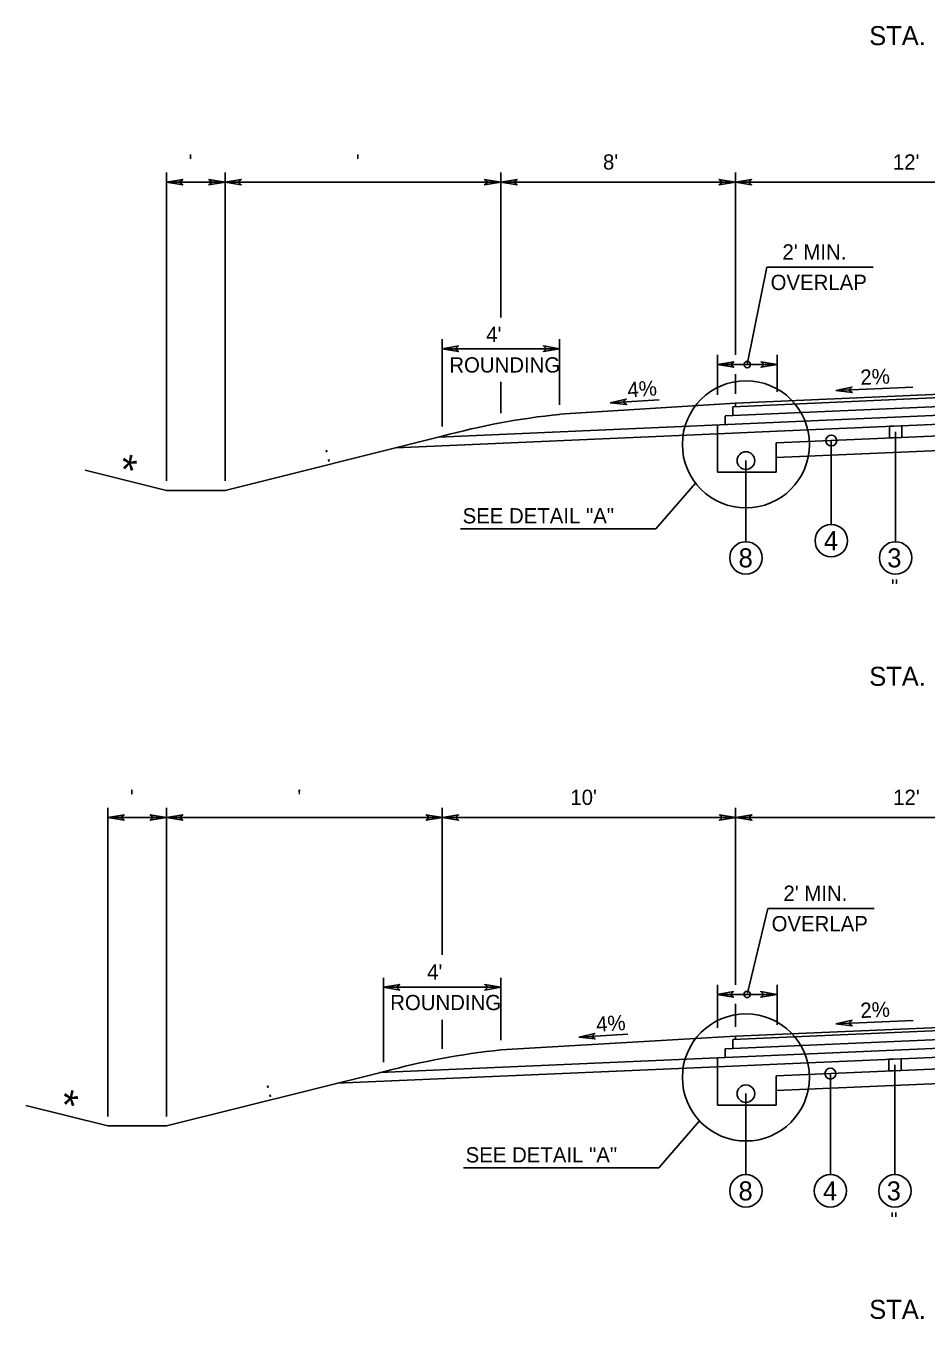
# Model space of a CAD drawing. Extents: x -540 to 1231, y -564 to 421.
# Drawn here: x 186.2 to 268.9, y 58.8 to 177.6 of the extents above; entities that cross this region are included whole.
import ezdxf

# ---------------------------------------------------------------- set-up
doc = ezdxf.new("R2010")
doc.units = 0
doc.layers.add('1', color=7, linetype='Continuous')
doc.layers.add('Des_ Drain_ Ftrs', color=7, linetype='Continuous')

msp = doc.modelspace()

# ---------------------------------------------------------------- linework, layer by layer
at = {"layer": '1'}
for p, q in [((199.12, 135.79), (199.12, 164.12)), ((204.51, 135.79), (204.51, 164.12)), ((229.83, 150.81), (229.83, 164.12)), ((251.38, 147.36), (251.38, 164.12)), ((204.51, 163.24), (199.12, 163.24)), ((229.83, 163.24), (204.51, 163.24)), ((251.38, 163.24), (229.83, 163.24)), ((283.71, 163.24), (251.38, 163.24)), ((252.48, 146.48), (254.28, 155.43)), ((264.05, 155.43), (254.28, 155.43)), ((224.45, 140.78), (224.45, 148.82)), ((235.23, 142.79), (235.23, 148.82)), ((235.23, 147.94), (224.45, 147.94)), ((249.74, 143.7), (249.74, 147.36)), ((255.23, 143.97), (255.23, 147.36)), ((255.23, 146.48), (249.74, 146.48)), ((251.38, 143.8), (251.38, 145.6)), ((229.83, 142.01), (229.83, 144.88)), ((251.14, 142.61), (283.71, 144.04)), ((251.38, 142.92), (283.71, 144.34)), ((267.7, 144.4), (260.62, 144.09)), ((235.23, 141.91), (251.38, 142.92)), ((239.88, 142.97), (244.37, 143.25)), ((250.44, 141.77), (283.71, 143.23)), ((251.14, 142.6), (251.14, 141.8)), ((251.38, 142.62), (251.38, 142.92)), ((224.11, 139.82), (283.71, 142.42)), ((250.44, 141.75), (250.44, 140.97)), ((255.22, 140.36), (283.71, 141.61)), ((249.74, 140.94), (249.74, 140.13)), ((249.74, 140.13), (255.22, 140.36)), ((255.12, 139.28), (283.71, 140.53)), ((266.1, 140.3), (266.1, 130.21)), ((224.45, 139.9), (204.51, 134.91)), ((220.19, 138.83), (249.74, 140.13)), ((249.74, 136.59), (249.74, 140.13)), ((255.12, 136.59), (255.12, 139.28)), ((255.12, 137.93), (283.71, 139.18)), ((260.19, 139.5), (260.19, 131.79)), ((191.64, 136.78), (199.12, 134.91)), ((252.35, 137.66), (252.35, 130.21)), ((244.07, 131.38), (247.72, 135.6)), ((255.12, 136.59), (249.74, 136.59)), ((204.51, 134.91), (199.12, 134.91)), ((226.14, 131.38), (244.07, 131.38)), ((193.73, 77.42), (193.73, 105.75)), ((199.12, 77.42), (199.12, 105.75)), ((224.44, 92.25), (224.44, 105.75)), ((251.38, 89.51), (251.38, 105.75)), ((199.12, 104.87), (193.73, 104.87)), ((224.47, 104.87), (199.12, 104.87)), ((251.41, 104.87), (224.47, 104.87)), ((283.74, 104.87), (251.41, 104.87)), ((252.5, 88.74), (254.37, 96.52)), ((264.14, 96.52), (254.37, 96.52)), ((219.06, 82.4), (219.06, 90.16)), ((229.84, 89.28), (219.06, 89.28)), ((229.84, 84.41), (229.84, 90.16)), ((249.74, 85.56), (249.74, 89.51)), ((255.22, 85.83), (255.22, 89.51)), ((255.2, 88.63), (249.72, 88.63)), ((251.38, 85.66), (251.38, 87.75)), ((224.44, 83.63), (224.44, 86.3)), ((251.14, 84.47), (283.71, 85.89)), ((251.38, 84.78), (283.71, 86.19)), ((267.71, 86.24), (260.62, 85.93)), ((229.84, 83.53), (251.38, 84.78)), ((237, 84.7), (241.49, 84.96)), ((250.43, 83.63), (283.71, 85.08)), ((251.14, 84.47), (251.14, 83.66)), ((251.38, 84.48), (251.38, 84.78)), ((218.73, 81.44), (283.71, 84.27)), ((250.44, 83.63), (250.44, 82.82)), ((255.22, 82.22), (283.71, 83.46)), ((214.8, 80.46), (249.73, 81.98)), ((249.73, 82.79), (249.73, 81.98)), ((249.73, 81.98), (255.22, 82.22)), ((249.73, 78.44), (249.73, 81.98)), ((255.12, 81.14), (283.71, 82.39)), ((266.04, 82.15), (266.04, 72.06)), ((219.06, 81.52), (199.12, 76.54)), ((255.12, 78.44), (255.12, 81.14)), ((255.12, 79.79), (283.71, 81.04)), ((260.11, 81.35), (260.11, 72.06)), ((186.2, 78.42), (193.73, 76.54)), ((255.12, 78.44), (249.73, 78.44)), ((252.35, 79.51), (252.35, 72.06)), ((199.12, 76.54), (193.73, 76.54)), ((244.35, 72.69), (248.09, 77.01)), ((226.41, 72.69), (244.35, 72.69))]:
    msp.add_line(p, q, dxfattribs=at)
for points in [[(265.53, 140.81), (266.67, 140.86), (266.67, 139.79), (265.53, 139.74)], [(265.47, 82.67), (266.62, 82.72), (266.62, 81.64), (265.47, 81.59)]]:
    msp.add_lwpolyline(points, close=True, dxfattribs=at)
for centre, radius in [((252.48, 146.48), 0.3), ((252.35, 139.15), 5.84), ((260.19, 139.5), 0.5), ((252.35, 137.66), 0.808), ((260.19, 130.3), 1.49), ((252.35, 128.72), 1.49), ((266.1, 128.72), 1.49), ((252.46, 88.63), 0.3), ((252.35, 81), 5.84), ((260.11, 81.35), 0.5), ((252.35, 79.51), 0.808), ((252.35, 70.58), 1.49), ((260.11, 70.58), 1.49), ((266.04, 70.58), 1.49)]:
    msp.add_circle(centre, radius, dxfattribs=at)
for centre, end in [((242.11, 75.07), 105.2395), ((236.72, 16.69), 105.2381)]:
    msp.add_arc(centre, 67.19, 95.8795, end, dxfattribs=at)
at = {"layer": 'Des_ Drain_ Ftrs'}
for points in [[(199.12, 163.24), (200.61, 162.99), (200.31, 163.24), (200.61, 163.49)], [(204.51, 163.24), (203.02, 162.99), (203.31, 163.24), (203.02, 163.49)], [(204.51, 163.24), (205.99, 162.99), (205.7, 163.24), (205.99, 163.49)], [(229.83, 163.24), (228.34, 162.99), (228.64, 163.24), (228.34, 163.49)], [(229.83, 163.24), (231.32, 162.99), (231.02, 163.24), (231.32, 163.49)], [(251.38, 163.24), (249.89, 162.99), (250.19, 163.24), (249.89, 163.49)], [(251.38, 163.24), (252.87, 162.99), (252.58, 163.24), (252.87, 163.49)], [(224.45, 147.94), (225.94, 147.69), (225.65, 147.94), (225.94, 148.19)], [(235.23, 147.94), (233.74, 147.69), (234.04, 147.94), (233.74, 148.19)], [(249.74, 146.48), (251.23, 146.23), (250.93, 146.48), (251.23, 146.73)], [(255.23, 146.48), (253.74, 146.23), (254.03, 146.48), (253.74, 146.73)], [(260.62, 144.09), (262.12, 143.91), (261.81, 144.15), (262.09, 144.41)], [(239.88, 142.97), (241.38, 142.82), (241.07, 143.05), (241.35, 143.31)], [(193.73, 104.87), (195.22, 104.63), (194.92, 104.87), (195.22, 105.12)], [(199.12, 104.87), (197.63, 104.63), (197.93, 104.87), (197.63, 105.12)], [(199.12, 104.87), (200.61, 104.63), (200.31, 104.87), (200.61, 105.12)], [(224.47, 104.87), (222.98, 104.63), (223.27, 104.87), (222.98, 105.12)], [(224.47, 104.87), (225.95, 104.63), (225.66, 104.87), (225.95, 105.12)], [(251.41, 104.87), (249.92, 104.63), (250.21, 104.87), (249.92, 105.12)], [(251.41, 104.87), (252.9, 104.63), (252.6, 104.87), (252.9, 105.12)], [(219.06, 89.28), (220.55, 89.03), (220.25, 89.28), (220.55, 89.53)], [(229.84, 89.28), (228.35, 89.03), (228.64, 89.28), (228.35, 89.53)], [(249.72, 88.63), (251.21, 88.38), (250.91, 88.63), (251.21, 88.88)], [(255.2, 88.63), (253.71, 88.38), (254.01, 88.63), (253.71, 88.88)], [(260.62, 85.93), (262.12, 85.75), (261.82, 85.98), (262.1, 86.25)], [(237, 84.7), (238.5, 84.54), (238.19, 84.77), (238.47, 85.04)]]:
    msp.add_lwpolyline(points, close=True, dxfattribs=at)

# ---------------------------------------------------------------- texts
at = {"layer": '1'}
for s, height, p in [('STA.    +      TO STA.    +     ', 1.75, (263.68, 175.82)), (" '", 1.4, (200.62, 164.39)), ("  '", 1.4, (215.47, 164.39)), ("8'", 1.4, (239.22, 164.39)), ("12'", 1.4, (265.85, 164.39)), ("2' MIN.", 1.4, (255.71, 156.13)), ('OVERLAP', 1.4, (254.62, 153.33)), ("4'", 1.4, (228.49, 148.55)), ('ROUNDING', 1.4, (225.1, 145.75)), ('SEE DETAIL "A"', 1.4, (226.32, 131.89)), ('4', 1.75, (259.52, 129.43)), ('8', 1.75, (251.68, 127.85)), ('3', 1.75, (265.34, 127.85)), (' "', 1.4, (265.16, 125.36)), ('STA.    +      TO STA.    +     ', 1.75, (263.68, 116.97)), (" '", 1.4, (195.23, 106.03)), ("  '", 1.4, (210.1, 106.03)), ("10'", 1.4, (236.22, 106.03)), ("12'", 1.4, (265.88, 106.03)), ("2' MIN.", 1.4, (255.8, 97.22)), ('OVERLAP', 1.4, (254.71, 94.42)), ("4'", 1.4, (223.06, 89.98)), ('ROUNDING', 1.4, (219.67, 87.18)), ('SEE DETAIL "A"', 1.4, (226.6, 73.19)), ('8', 1.75, (251.67, 69.7)), ('4', 1.75, (259.43, 69.7)), ('3', 1.75, (265.29, 69.7)), (' "', 1.4, (265.1, 67.22)), ('STA.    +      TO STA.    +     ', 1.75, (263.68, 58.82))]:
    msp.add_text(s, height=height, dxfattribs=at).set_placement(p)
for s, height, rotation, p in [('4%', 1.4, 3.8754, (241.51, 143.46)), ('2%', 1.4, 2.6268, (262.9, 144.61)), ('*', 2.8, 347.1521, (194.55, 135.6)), (' : ', 1.4, 14.2282, (213.3, 137.39)), ('2%', 1.4, 2.627, (262.9, 86.45)), ('4%', 1.4, 3.6082, (238.63, 85.18)), ('*', 2.8, 347.1521, (189.14, 77.24)), (' : ', 1.4, 14.2282, (207.91, 79.02))]:
    msp.add_text(s, height=height, rotation=rotation, dxfattribs=at).set_placement(p)

doc.saveas('drawing.dxf')
